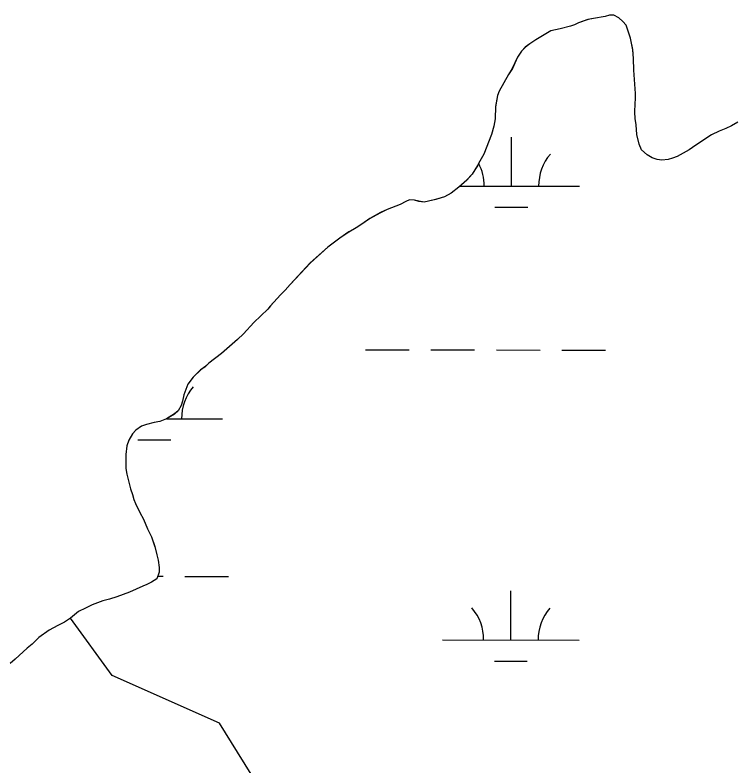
# Model space of a CAD drawing. Extents: x 3148686 to 3186545, y 916144 to 941516.
# Drawn here: x 3174214 to 3174744, y 923611 to 924161 of the extents above; entities that cross this region are included whole.
import ezdxf

# ---------------------------------------------------------------- set-up
doc = ezdxf.new("R2010")
doc.units = 0
for name, color, linetype in [('V-SITE-VEGE', 7, 'Continuous'), ('V-TOPO-SHOR', 7, 'Continuous'), ('V-WETL-SWMP', 7, 'Continuous')]:
    doc.layers.add(name, color=color, linetype=linetype)

msp = doc.modelspace()

# ---------------------------------------------------------------- linework, layer by layer
at = {"layer": 'V-SITE-VEGE'}
for p, q in [((3174633.89, 924158.18), (3174626.99, 924155.75)), ((3174637.83, 924159), (3174633.89, 924158.18)), ((3174646.52, 924160.45), (3174637.83, 924159)), ((3174649.67, 924161.47), (3174646.52, 924160.45)), ((3174652.83, 924161.49), (3174649.67, 924161.47)), ((3174656.41, 924159.55), (3174652.83, 924161.49)), ((3174659.39, 924156.8), (3174656.41, 924159.55)), ((3174621.08, 924153.33), (3174613.58, 924151.3)), ((3174624.04, 924154.35), (3174621.08, 924153.33)), ((3174626.99, 924155.75), (3174624.04, 924154.35)), ((3174661.79, 924154.05), (3174659.39, 924156.8)), ((3174663.4, 924149.72), (3174661.79, 924154.05)), ((3174606.74, 924149.9), (3174595.61, 924143.23)), ((3174613.58, 924151.3), (3174606.74, 924149.9)), ((3174665.03, 924144.59), (3174663.4, 924149.72)), ((3174595.61, 924143.23), (3174591.3, 924140.43)), ((3174666.67, 924136.11), (3174665.03, 924144.59)), ((3174587.97, 924138.04), (3174585.23, 924135.07)), ((3174591.3, 924140.43), (3174587.97, 924138.04)), ((3174667.32, 924129.59), (3174666.67, 924136.11)), ((3174582.11, 924130.71), (3174578.44, 924122.21)), ((3174585.23, 924135.07), (3174582.11, 924130.71)), ((3174667.39, 924121.09), (3174667.32, 924129.59)), ((3174578.44, 924122.21), (3174575.71, 924117.85)), ((3174668.71, 924103.91), (3174667.39, 924121.09)), ((3174575.71, 924117.85), (3174568.72, 924105.77)), ((3174567.56, 924102.61), (3174566.05, 924094.33)), ((3174568.72, 924105.77), (3174567.56, 924102.61)), ((3174668.74, 924100.15), (3174668.71, 924103.91)), ((3174668.23, 924090.27), (3174668.37, 924096.59)), ((3174668.37, 924096.59), (3174668.74, 924100.15)), ((3174566.05, 924094.33), (3174565.92, 924085.46)), ((3174668.46, 924085.72), (3174668.23, 924090.27)), ((3174669.09, 924080.98), (3174668.46, 924085.72)), ((3174564.98, 924080.13), (3174563.25, 924073.81)), ((3174565.92, 924085.46), (3174564.98, 924080.13)), ((3174669.74, 924073.87), (3174669.09, 924080.98)), ((3174739.06, 924080.35), (3174734.93, 924078.35)), ((3174743.78, 924082.96), (3174739.06, 924080.35)), ((3174730, 924076.33), (3174724.49, 924073.71)), ((3174734.93, 924078.35), (3174730, 924076.33)), ((3174563.25, 924073.81), (3174557.46, 924059.38)), ((3174671.38, 924066.77), (3174669.74, 924073.87)), ((3174724.49, 924073.71), (3174712.89, 924066.11)), ((3174673.19, 924062.63), (3174671.38, 924066.77)), ((3174712.89, 924066.11), (3174707.97, 924062.71)), ((3174557.46, 924059.38), (3174554.54, 924054.43)), ((3174677.17, 924058.91), (3174673.19, 924062.63)), ((3174680.94, 924056.77), (3174677.17, 924058.91)), ((3174707.97, 924062.71), (3174699.12, 924057.9)), ((3174554.54, 924054.43), (3174553, 924051.07)), ((3174684.51, 924055.61), (3174680.94, 924056.77)), ((3174687.87, 924055.04), (3174684.51, 924055.61)), ((3174692.62, 924055.48), (3174687.87, 924055.04)), ((3174695.77, 924056.49), (3174692.62, 924055.48)), ((3174699.12, 924057.9), (3174695.77, 924056.49)), ((3174551.05, 924047.9), (3174548.91, 924044.73)), ((3174553, 924051.07), (3174551.05, 924047.9)), ((3174548.91, 924044.73), (3174545, 924040.57)), ((3174545, 924040.57), (3174539.33, 924035.4)), ((3174533.65, 924031.02), (3174528.74, 924028.22)), ((3174539.33, 924035.4), (3174533.65, 924031.02)), ((3174503.15, 924026.05), (3174500.4, 924024.84)), ((3174506.7, 924025.88), (3174503.15, 924026.05)), ((3174509.86, 924024.92), (3174506.7, 924025.88)), ((3174522.26, 924026.2), (3174513.8, 924024.36)), ((3174528.74, 924028.22), (3174522.26, 924026.2)), ((3174496.28, 924022.64), (3174486.65, 924019.02)), ((3174500.4, 924024.84), (3174496.28, 924022.64)), ((3174513.8, 924024.36), (3174509.86, 924024.92)), ((3174481.75, 924016.61), (3174473.9, 924012.22)), ((3174486.65, 924019.02), (3174481.75, 924016.61)), ((3174473.9, 924012.22), (3174468.22, 924008.23)), ((3174463.91, 924005.44), (3174458.61, 924002.44)), ((3174468.22, 924008.23), (3174463.91, 924005.44)), ((3174452.15, 923997.86), (3174443.33, 923991.29)), ((3174458.61, 924002.44), (3174452.15, 923997.86)), ((3174443.33, 923991.29), (3174430.42, 923979.76)), ((3174430.42, 923979.76), (3174415.57, 923964.07)), ((3174412.06, 923959.91), (3174408.54, 923956.33)), ((3174415.57, 923964.07), (3174412.06, 923959.91)), ((3174408.54, 923956.33), (3174401.12, 923948.19)), ((3174401.12, 923948.19), (3174399.16, 923945.81)), ((3174399.16, 923945.81), (3174389, 923936.08)), ((3174389, 923936.08), (3174381.38, 923927.74)), ((3174381.38, 923927.74), (3174377.08, 923923.57)), ((3174377.08, 923923.57), (3174365.33, 923913.43)), ((3174365.33, 923913.43), (3174356.13, 923906.26)), ((3174356.13, 923906.26), (3174353, 923903.48)), ((3174350.06, 923901.49), (3174344.59, 923896.12)), ((3174353, 923903.48), (3174350.06, 923901.49)), ((3174344.59, 923896.12), (3174340.69, 923890.97)), ((3174340.69, 923890.97), (3174337.79, 923883.06)), ((3174337.79, 923883.06), (3174336.65, 923878.33)), ((3174336.65, 923878.33), (3174335.69, 923875.36)), ((3174333.55, 923871.4), (3174330.81, 923869.02)), ((3174335.69, 923875.36), (3174333.55, 923871.4)), ((3174324.93, 923865.43), (3174320.22, 923863.42)), ((3174330.81, 923869.02), (3174324.93, 923865.43)), ((3174306.65, 923860.16), (3174302.54, 923857.17)), ((3174310.39, 923861.37), (3174306.65, 923860.16)), ((3174315.89, 923862.79), (3174310.39, 923861.37)), ((3174320.22, 923863.42), (3174315.89, 923862.79)), ((3174300.19, 923854.39), (3174297.47, 923849.84)), ((3174302.54, 923857.17), (3174300.19, 923854.39)), ((3174297.47, 923849.84), (3174295.93, 923845.69)), ((3174295.93, 923845.69), (3174295.19, 923839.38)), ((3174295.19, 923839.38), (3174295.27, 923829.13)), ((3174295.27, 923829.13), (3174295.9, 923824.8)), ((3174295.9, 923824.8), (3174298.74, 923814.19)), ((3174298.74, 923814.19), (3174300.15, 923810.06)), ((3174300.15, 923810.06), (3174301.17, 923806.32)), ((3174301.17, 923806.32), (3174302.37, 923803.38)), ((3174302.37, 923803.38), (3174305.58, 923796.71)), ((3174305.58, 923796.71), (3174308.18, 923792)), ((3174308.18, 923792), (3174311.19, 923784.93)), ((3174311.19, 923784.93), (3174313.99, 923779.04)), ((3174313.99, 923779.04), (3174316.42, 923771.77)), ((3174316.42, 923771.77), (3174318.04, 923765.87)), ((3174318.04, 923765.87), (3174318.86, 923761.94)), ((3174318.86, 923761.94), (3174319.69, 923756.43)), ((3174319.69, 923756.43), (3174319.72, 923753.08)), ((3174319.72, 923753.08), (3174317.98, 923748.14)), ((3174314.06, 923745.74), (3174310.53, 923743.94)), ((3174317.98, 923748.14), (3174314.06, 923745.74)), ((3174307.58, 923742.93), (3174297.96, 923738.52)), ((3174310.53, 923743.94), (3174307.58, 923742.93)), ((3174283.23, 923733.28), (3174278.31, 923732.06)), ((3174288.53, 923734.9), (3174283.23, 923733.28)), ((3174297.96, 923738.52), (3174288.53, 923734.9)), ((3174270.45, 923729.24), (3174265.74, 923726.64)), ((3174278.31, 923732.06), (3174270.45, 923729.24)), ((3174260.64, 923724.23), (3174254.57, 923719.46)), ((3174265.74, 923726.64), (3174260.64, 923724.23)), ((3174254.57, 923719.46), (3174250.26, 923716.47)), ((3174245.35, 923714.06), (3174239.08, 923710.66)), ((3174250.26, 923716.47), (3174245.35, 923714.06)), ((3174239.08, 923710.66), (3174231.43, 923705.28)), ((3174226.55, 923700.32), (3174222.83, 923697.33)), ((3174231.43, 923705.28), (3174226.55, 923700.32)), ((3174222.83, 923697.33), (3174214.02, 923689.38)), ((3174214.02, 923689.38), (3174210.51, 923686.01))]:
    msp.add_line(p, q, dxfattribs=at)
at = {"layer": 'V-TOPO-SHOR'}
for points in [[(3174669.09, 924080.98), (3174668.46, 924085.72), (3174668.23, 924090.27), (3174668.37, 924096.59), (3174668.74, 924100.15), (3174668.71, 924103.91), (3174667.39, 924121.09), (3174667.32, 924129.59), (3174666.68, 924136.11), (3174665.03, 924144.59), (3174663.4, 924149.72), (3174661.79, 924154.05), (3174659.39, 924156.8), (3174656.41, 924159.55), (3174652.83, 924161.49), (3174649.67, 924161.47), (3174646.52, 924160.45), (3174637.83, 924159), (3174633.89, 924158.18), (3174626.99, 924155.75), (3174624.04, 924154.35), (3174621.08, 924153.33), (3174613.58, 924151.3), (3174606.74, 924149.9)], [(3174606.74, 924149.9), (3174595.61, 924143.23), (3174591.3, 924140.43), (3174587.97, 924138.04), (3174585.23, 924135.07), (3174582.11, 924130.71), (3174578.44, 924122.21), (3174575.71, 924117.85), (3174568.72, 924105.77), (3174567.56, 924102.61), (3174566.05, 924094.33), (3174565.92, 924085.46), (3174564.98, 924080.13), (3174563.26, 924073.81), (3174557.46, 924059.38), (3174554.54, 924054.43), (3174553, 924051.07), (3174551.05, 924047.9), (3174548.91, 924044.73), (3174545, 924040.57), (3174539.33, 924035.4), (3174533.65, 924031.02), (3174528.74, 924028.22), (3174522.26, 924026.2), (3174513.8, 924024.36), (3174509.86, 924024.92), (3174506.7, 924025.88), (3174503.15, 924026.05), (3174500.4, 924024.84), (3174496.28, 924022.64), (3174486.65, 924019.02), (3174481.75, 924016.61), (3174473.9, 924012.22), (3174468.22, 924008.23), (3174463.91, 924005.44), (3174458.61, 924002.44), (3174452.15, 923997.86), (3174443.33, 923991.29), (3174430.42, 923979.76), (3174415.57, 923964.07), (3174412.06, 923959.91), (3174408.54, 923956.33), (3174401.12, 923948.19), (3174399.16, 923945.81), (3174389, 923936.08), (3174381.38, 923927.74), (3174377.08, 923923.57), (3174365.33, 923913.43), (3174356.13, 923906.26), (3174353, 923903.48), (3174350.06, 923901.49), (3174344.59, 923896.12), (3174340.69, 923890.97), (3174337.79, 923883.06), (3174336.65, 923878.33), (3174335.69, 923875.36), (3174333.55, 923871.4), (3174330.81, 923869.02), (3174324.93, 923865.43), (3174320.22, 923863.42), (3174315.89, 923862.79), (3174310.39, 923861.37), (3174306.65, 923860.16), (3174302.54, 923857.17), (3174300.19, 923854.39), (3174297.47, 923849.84), (3174295.93, 923845.69), (3174295.19, 923839.38), (3174295.27, 923829.13), (3174295.9, 923824.8), (3174298.74, 923814.19), (3174300.15, 923810.06), (3174301.17, 923806.32), (3174302.37, 923803.38), (3174305.58, 923796.71), (3174308.18, 923792), (3174311.19, 923784.93), (3174313.99, 923779.04), (3174316.42, 923771.77), (3174318.04, 923765.87), (3174318.86, 923761.94), (3174319.69, 923756.43), (3174319.72, 923753.08), (3174317.98, 923748.14), (3174314.06, 923745.74), (3174310.53, 923743.94), (3174307.58, 923742.93), (3174297.96, 923738.52), (3174288.53, 923734.9), (3174283.23, 923733.28), (3174278.31, 923732.06), (3174270.45, 923729.24), (3174265.74, 923726.64), (3174260.64, 923724.23), (3174254.57, 923719.46), (3174250.26, 923716.47), (3174245.35, 923714.06), (3174239.08, 923710.66), (3174231.43, 923705.28), (3174226.55, 923700.32), (3174222.83, 923697.33)], [(3174743.78, 924082.96), (3174739.06, 924080.35), (3174734.93, 924078.35), (3174730, 924076.33), (3174724.49, 924073.71), (3174712.89, 924066.11), (3174707.97, 924062.71), (3174699.12, 924057.9), (3174695.77, 924056.49), (3174692.62, 924055.48), (3174687.87, 924055.04), (3174684.51, 924055.61), (3174680.94, 924056.77), (3174677.17, 924058.91), (3174673.19, 924062.63), (3174671.38, 924066.77), (3174669.74, 924073.87), (3174669.09, 924080.98)], [(3174395.83, 923590.85), (3174363.91, 923642.27), (3174285.24, 923677.33), (3174254.57, 923719.46)], [(3174222.83, 923697.33), (3174214.02, 923689.38), (3174210.51, 923686.01)]]:
    msp.add_lwpolyline(points, dxfattribs=at)
at = {"layer": 'V-WETL-SWMP'}
for p, q in [((3174633.87, 924158.17), (3174626.98, 924155.74)), ((3174637.82, 924158.99), (3174633.87, 924158.17)), ((3174646.51, 924160.44), (3174637.82, 924158.99)), ((3174649.66, 924161.45), (3174646.51, 924160.44)), ((3174652.82, 924161.48), (3174649.66, 924161.45)), ((3174656.39, 924159.53), (3174652.82, 924161.48)), ((3174659.38, 924156.79), (3174656.39, 924159.53)), ((3174621.07, 924153.32), (3174613.57, 924151.28)), ((3174624.02, 924154.33), (3174621.07, 924153.32)), ((3174626.98, 924155.74), (3174624.02, 924154.33)), ((3174661.78, 924154.04), (3174659.38, 924156.79)), ((3174663.39, 924149.7), (3174661.78, 924154.04)), ((3174606.73, 924149.89), (3174595.6, 924143.21)), ((3174613.57, 924151.28), (3174606.73, 924149.89)), ((3174665.01, 924144.58), (3174663.39, 924149.7)), ((3174595.6, 924143.21), (3174591.28, 924140.42)), ((3174666.66, 924136.09), (3174665.01, 924144.58)), ((3174587.95, 924138.03), (3174585.22, 924135.05)), ((3174591.28, 924140.42), (3174587.95, 924138.03)), ((3174667.31, 924129.58), (3174666.66, 924136.09)), ((3174582.1, 924130.69), (3174578.42, 924122.19)), ((3174585.22, 924135.05), (3174582.1, 924130.69)), ((3174667.37, 924121.08), (3174667.31, 924129.58)), ((3174578.42, 924122.19), (3174575.7, 924117.83)), ((3174668.7, 924103.89), (3174667.37, 924121.08)), ((3174575.7, 924117.83), (3174568.7, 924105.76)), ((3174567.55, 924102.6), (3174566.04, 924094.31)), ((3174568.7, 924105.76), (3174567.55, 924102.6)), ((3174668.73, 924100.14), (3174668.7, 924103.89)), ((3174668.36, 924096.58), (3174668.73, 924100.14)), ((3174566.04, 924094.31), (3174565.91, 924085.44)), ((3174668.21, 924090.25), (3174668.36, 924096.58)), ((3174668.45, 924085.71), (3174668.21, 924090.25)), ((3174669.08, 924080.97), (3174668.45, 924085.71)), ((3174564.97, 924080.12), (3174563.24, 924073.8)), ((3174565.91, 924085.44), (3174564.97, 924080.12)), ((3174669.73, 924073.86), (3174669.08, 924080.97)), ((3174739.05, 924080.34), (3174734.91, 924078.33)), ((3174743.77, 924082.95), (3174739.05, 924080.34)), ((3174729.99, 924076.31), (3174724.48, 924073.7)), ((3174734.91, 924078.33), (3174729.99, 924076.31)), ((3174563.24, 924073.8), (3174557.45, 924059.37)), ((3174577.72, 924036), (3174577.75, 924072)), ((3174671.36, 924066.76), (3174669.73, 924073.86)), ((3174724.48, 924073.7), (3174712.88, 924066.1)), ((3174673.18, 924062.62), (3174671.36, 924066.76)), ((3174712.88, 924066.1), (3174707.96, 924062.7)), ((3174557.45, 924059.37), (3174554.53, 924054.42)), ((3174677.16, 924058.9), (3174673.18, 924062.62)), ((3174680.93, 924056.75), (3174677.16, 924058.9)), ((3174707.96, 924062.7), (3174699.11, 924057.89)), ((3174554.53, 924054.42), (3174552.98, 924051.06)), ((3174684.5, 924055.59), (3174680.93, 924056.75)), ((3174687.86, 924055.03), (3174684.5, 924055.59)), ((3174692.6, 924055.46), (3174687.86, 924055.03)), ((3174695.76, 924056.48), (3174692.6, 924055.46)), ((3174699.11, 924057.89), (3174695.76, 924056.48)), ((3174551.04, 924047.89), (3174548.9, 924044.72)), ((3174552.98, 924051.06), (3174551.04, 924047.89)), ((3174548.9, 924044.72), (3174544.99, 924040.55)), ((3174544.99, 924040.55), (3174539.32, 924035.38)), ((3174540.03, 924036.04), (3174627.72, 924035.94)), ((3174533.64, 924031), (3174528.73, 924028.21)), ((3174539.32, 924035.38), (3174533.64, 924031)), ((3174503.14, 924026.03), (3174500.39, 924024.83)), ((3174506.68, 924025.86), (3174503.14, 924026.03)), ((3174509.84, 924024.9), (3174506.68, 924025.86)), ((3174522.25, 924026.18), (3174513.79, 924024.34)), ((3174528.73, 924028.21), (3174522.25, 924026.18)), ((3174496.27, 924022.63), (3174486.64, 924019.01)), ((3174500.39, 924024.83), (3174496.27, 924022.63)), ((3174513.79, 924024.34), (3174509.84, 924024.9)), ((3174565.7, 924020.58), (3174589.7, 924020.55)), ((3174481.73, 924016.6), (3174473.89, 924012.2)), ((3174486.64, 924019.01), (3174481.73, 924016.6)), ((3174473.89, 924012.2), (3174468.21, 924008.22)), ((3174463.89, 924005.43), (3174458.6, 924002.43)), ((3174468.21, 924008.22), (3174463.89, 924005.43)), ((3174452.13, 923997.85), (3174443.32, 923991.27)), ((3174458.6, 924002.43), (3174452.13, 923997.85)), ((3174443.32, 923991.27), (3174430.41, 923979.74)), ((3174430.41, 923979.74), (3174415.56, 923964.06)), ((3174412.04, 923959.89), (3174408.53, 923956.32)), ((3174415.56, 923964.06), (3174412.04, 923959.89)), ((3174408.53, 923956.32), (3174401.1, 923948.18)), ((3174401.1, 923948.18), (3174399.15, 923945.8)), ((3174399.15, 923945.8), (3174388.98, 923936.07)), ((3174388.98, 923936.07), (3174381.37, 923927.73)), ((3174381.37, 923927.73), (3174377.06, 923923.56)), ((3174377.06, 923923.56), (3174365.32, 923913.42)), ((3174470.75, 923916.04), (3174502.75, 923916.01)), ((3174518.75, 923915.99), (3174550.75, 923915.95)), ((3174566.75, 923915.94), (3174598.75, 923915.9)), ((3174614.75, 923915.89), (3174646.75, 923915.85)), ((3174365.32, 923913.42), (3174356.12, 923906.25)), ((3174356.12, 923906.25), (3174352.99, 923903.47)), ((3174350.05, 923901.47), (3174344.58, 923896.11)), ((3174352.99, 923903.47), (3174350.05, 923901.47)), ((3174344.58, 923896.11), (3174340.68, 923890.96)), ((3174340.68, 923890.96), (3174337.78, 923883.05)), ((3174337.78, 923883.05), (3174336.64, 923878.31)), ((3174336.64, 923878.31), (3174335.68, 923875.35)), ((3174333.54, 923871.39), (3174330.8, 923869.01)), ((3174335.68, 923875.35), (3174333.54, 923871.39)), ((3174324.92, 923865.41), (3174320.21, 923863.41)), ((3174330.8, 923869.01), (3174324.92, 923865.41)), ((3174324.98, 923865.45), (3174366.1, 923865.41)), ((3174306.64, 923860.15), (3174302.52, 923857.16)), ((3174310.37, 923861.36), (3174306.64, 923860.15)), ((3174315.88, 923862.78), (3174310.37, 923861.36)), ((3174320.21, 923863.41), (3174315.88, 923862.78)), ((3174300.18, 923854.38), (3174297.46, 923849.83)), ((3174302.52, 923857.16), (3174300.18, 923854.38)), ((3174297.46, 923849.83), (3174295.92, 923845.68)), ((3174304.08, 923850.04), (3174328.08, 923850.02)), ((3174295.92, 923845.68), (3174295.18, 923839.37)), ((3174295.18, 923839.37), (3174295.26, 923829.12)), ((3174295.26, 923829.12), (3174295.89, 923824.79)), ((3174295.89, 923824.79), (3174298.73, 923814.17)), ((3174298.73, 923814.17), (3174300.14, 923810.05)), ((3174300.14, 923810.05), (3174301.16, 923806.31)), ((3174301.16, 923806.31), (3174302.36, 923803.37)), ((3174302.36, 923803.37), (3174305.57, 923796.69)), ((3174305.57, 923796.69), (3174308.17, 923791.99)), ((3174308.17, 923791.99), (3174311.18, 923784.92)), ((3174311.18, 923784.92), (3174313.98, 923779.03)), ((3174313.98, 923779.03), (3174316.41, 923771.76)), ((3174316.41, 923771.76), (3174318.03, 923765.86)), ((3174318.03, 923765.86), (3174318.85, 923761.92)), ((3174318.85, 923761.92), (3174319.68, 923756.41)), ((3174319.68, 923756.41), (3174319.71, 923753.06)), ((3174319.71, 923753.06), (3174317.97, 923748.13)), ((3174318.64, 923750.03), (3174322.57, 923750.02)), ((3174338.57, 923750), (3174370.57, 923749.97)), ((3174314.05, 923745.73), (3174310.52, 923743.93)), ((3174317.97, 923748.13), (3174314.05, 923745.73)), ((3174307.57, 923742.92), (3174297.95, 923738.51)), ((3174310.52, 923743.93), (3174307.57, 923742.92)), ((3174577.37, 923703.32), (3174577.4, 923739.32)), ((3174283.22, 923733.27), (3174278.3, 923732.05)), ((3174288.52, 923734.89), (3174283.22, 923733.27)), ((3174297.95, 923738.51), (3174288.52, 923734.89)), ((3174270.44, 923729.23), (3174265.73, 923726.63)), ((3174278.3, 923732.05), (3174270.44, 923729.23)), ((3174260.63, 923724.22), (3174254.56, 923719.45)), ((3174265.73, 923726.63), (3174260.63, 923724.22)), ((3174254.56, 923719.45), (3174250.25, 923716.46)), ((3174245.34, 923714.05), (3174239.06, 923710.65)), ((3174250.25, 923716.46), (3174245.34, 923714.05)), ((3174239.06, 923710.65), (3174231.42, 923705.27)), ((3174226.54, 923700.31), (3174222.82, 923697.32)), ((3174231.42, 923705.27), (3174226.54, 923700.31)), ((3174527.37, 923703.38), (3174627.37, 923703.27)), ((3174222.82, 923697.32), (3174214.01, 923689.37)), ((3174565.35, 923687.9), (3174589.35, 923687.88))]:
    msp.add_line(p, q, dxfattribs=at)
for centre, start, end in [((3174632.96, 924036.41), 139.1678, 180.7115), ((3174522.47, 924036.53), 359.1678, 27.4049), ((3174371.34, 923865.88), 139.1678, 180.7115), ((3174522.12, 923703.86), 359.1678, 40.7115), ((3174632.61, 923703.74), 139.1678, 180.7115)]:
    msp.add_arc(centre, 35.25, start, end, dxfattribs=at)

doc.saveas('drawing.dxf')
